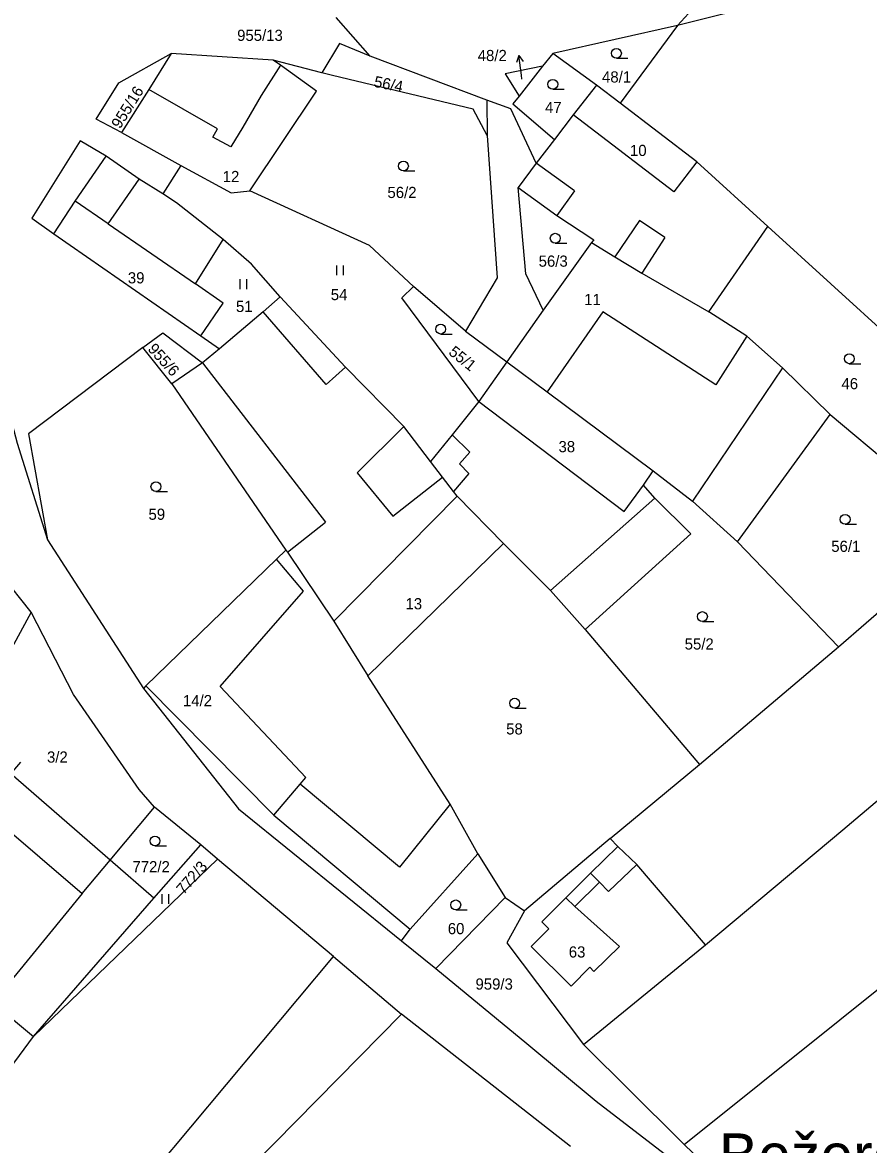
# Model space of a CAD drawing. Extents: x -7476540 to -746055, y -11317203 to -1129777.
# Drawn here: x -747826.9 to -747698.2, y -1131157.3 to -1130986.6 of the extents above; entities that cross this region are included whole.
import ezdxf

# ---------------------------------------------------------------- set-up
doc = ezdxf.new("R2010")
doc.units = 0
for name, color, linetype in [('Hranice parcel', 7, 'Continuous'), ('Parcelní čísla', 7, 'Continuous'), ('Pop  PČ popisy', 7, 'Continuous'), ('Vnitřní kresba', 7, 'Continuous'), ('Značky kultur', 7, 'Continuous')]:
    doc.layers.add(name, color=color, linetype=linetype)

msp = doc.modelspace()

# ---------------------------------------------------------------- linework, layer by layer
at = {"layer": 'Hranice parcel'}
for p, q in [((-747727.26, -1130987.09), (-747723.14, -1130982.58)), ((-747774.01, -1130991.73), (-747779.16, -1130985.88)), ((-747727.26, -1130987.09), (-747746.19, -1130991.34)), ((-747727.26, -1130987.09), (-747735.98, -1130998.89)), ((-747804.24, -1130991.35), (-747807.64, -1130996.81)), ((-747788.75, -1130992.33), (-747804.24, -1130991.35)), ((-747781.36, -1130994.26), (-747788.75, -1130992.33)), ((-747756.26, -1130998.42), (-747774.01, -1130991.73)), ((-747746.19, -1130991.34), (-747747.76, -1130993.24)), ((-747739.57, -1130996.15), (-747746.19, -1130991.34)), ((-747747.76, -1130993.24), (-747751.34, -1130997.82)), ((-747807.64, -1130996.81), (-747811.81, -1131003.33)), ((-747792.29, -1131012.25), (-747782.13, -1130997.05)), ((-747739.57, -1130996.15), (-747743.1, -1131000.68)), ((-747735.98, -1130998.89), (-747739.57, -1130996.15)), ((-747756.26, -1130998.42), (-747756.19, -1131003.83)), ((-747756.19, -1131003.83), (-747758.32, -1130999.81)), ((-747743.1, -1131000.68), (-747745.97, -1131004.41)), ((-747811.81, -1131003.33), (-747815.68, -1131001.33)), ((-747811.81, -1131003.33), (-747802.79, -1131008.38)), ((-747818.08, -1131004.63), (-747825.46, -1131016.4)), ((-747745.97, -1131004.41), (-747748.76, -1131008.04)), ((-747802.79, -1131008.38), (-747805.54, -1131012.68)), ((-747748.76, -1131008.04), (-747751.5, -1131011.7)), ((-747722.47, -1131030.61), (-747713.52, -1131017.65)), ((-747713.52, -1131017.65), (-747672.07, -1131055.39)), ((-747759.51, -1131033.58), (-747767.4, -1131026.79)), ((-747799.75, -1131034.27), (-747796.93, -1131036.25)), ((-747759.51, -1131033.58), (-747753.2, -1131038.23)), ((-747804.15, -1131041.6), (-747808.56, -1131036.05)), ((-747796.93, -1131036.25), (-747799.49, -1131038.4)), ((-747799.49, -1131038.4), (-747804.15, -1131041.6)), ((-747753.2, -1131038.23), (-747757.45, -1131044.29)), ((-747804.15, -1131041.6), (-747786.82, -1131066.91)), ((-747718.1, -1131065.6), (-747704.02, -1131046.27)), ((-747704.02, -1131046.27), (-747682.65, -1131064.18)), ((-747823.07, -1131065.32), (-747808.48, -1131087.91)), ((-747702.76, -1131081.57), (-747718.1, -1131065.6)), ((-747702.76, -1131081.57), (-747682.65, -1131064.18)), ((-747774.37, -1131086), (-747753.72, -1131065.9)), ((-747825.56, -1131076.31), (-747830.09, -1131070.64)), ((-747741.27, -1131078.96), (-747723.91, -1131099.47)), ((-747723.91, -1131099.47), (-747702.76, -1131081.57)), ((-747737.5, -1131110.74), (-747723.91, -1131099.47)), ((-747813.56, -1131114.04), (-747806.82, -1131105.96)), ((-747799.76, -1131111.71), (-747806.82, -1131105.96)), ((-747806.92, -1131119.82), (-747799.76, -1131111.71)), ((-747797.21, -1131113.88), (-747799.76, -1131111.71)), ((-747737.5, -1131110.74), (-747750.5, -1131121.76)), ((-747736.31, -1131111.95), (-747737.5, -1131110.74)), ((-747757.6, -1131113.1), (-747753.47, -1131119.73)), ((-747733.44, -1131114.73), (-747736.31, -1131111.95)), ((-747825.19, -1131140.88), (-747797.21, -1131113.88)), ((-747806.92, -1131119.82), (-747813.56, -1131114.04)), ((-747779.57, -1131128.72), (-747797.21, -1131113.88)), ((-747722.98, -1131126.94), (-747733.44, -1131114.73)), ((-747825.19, -1131140.88), (-747806.92, -1131119.82)), ((-747764.01, -1131130.51), (-747753.47, -1131119.73)), ((-747753.47, -1131119.73), (-747750.5, -1131121.76)), ((-747769.24, -1131126.32), (-747764.01, -1131130.51)), ((-747741.53, -1131142.09), (-747722.98, -1131126.94)), ((-747826.65, -1131184.92), (-747779.57, -1131128.72)), ((-747779.57, -1131128.72), (-747769.22, -1131137.45)), ((-747743.52, -1131157.59), (-747769.22, -1131137.45)), ((-747705.95, -1131176.64), (-747726.24, -1131157.28))]:
    msp.add_line(p, q, dxfattribs=at)
for points in [[(-747924.97, -1130956.33), (-747918.19, -1130956.61), (-747897.81, -1130956.39), (-747883.35, -1130957.23), (-747867.68, -1130968.89), (-747853.38, -1130983.52), (-747843.2, -1130998.16), (-747832.03, -1131034.24), (-747827.69, -1131050.62), (-747823.07, -1131065.32)], [(-747641.15, -1131027.46), (-747677.24, -1130997.39), (-747699.35, -1130980.06), (-747727.26, -1130987.09)], [(-747774.01, -1130991.73), (-747778.63, -1130989.83), (-747781.36, -1130994.26)], [(-747815.68, -1131001.33), (-747812.24, -1130995.82), (-747804.24, -1130991.35)], [(-747782.13, -1130997.05), (-747787.65, -1130993.13), (-747788.75, -1130992.33)], [(-747747.76, -1130993.24), (-747753.43, -1130994.41), (-747751.34, -1130997.82)], [(-747758.32, -1130999.81), (-747779.73, -1130994.69), (-747781.36, -1130994.26)], [(-747748.76, -1131008.04), (-747752.58, -1130999.77), (-747756.26, -1130998.42)], [(-747751.34, -1130997.82), (-747752.28, -1130999), (-747745.97, -1131004.41)], [(-747713.52, -1131017.65), (-747724.31, -1131007.81), (-747735.98, -1130998.89)], [(-747756.19, -1131003.83), (-747754.69, -1131025.46), (-747759.51, -1131033.58)], [(-747805.54, -1131012.68), (-747809.15, -1131010.43), (-747814.14, -1131006.93), (-747818.08, -1131004.63)], [(-747802.79, -1131008.38), (-747795.15, -1131012.54), (-747792.29, -1131012.25)], [(-747796.37, -1131019.61), (-747803.44, -1131014.07), (-747805.54, -1131012.68)], [(-747767.4, -1131026.79), (-747774.1, -1131020.52), (-747792.29, -1131012.25)], [(-747751.5, -1131011.7), (-747745.61, -1131016), (-747739.97, -1131019.67), (-747740.32, -1131020.09)], [(-747740.32, -1131020.09), (-747747.65, -1131030.39), (-747750.3, -1131024.84), (-747751.5, -1131011.7)], [(-747825.46, -1131016.4), (-747822.1, -1131018.76), (-747799.75, -1131034.27)], [(-747799.75, -1131034.27), (-747796.33, -1131029.3), (-747800.58, -1131026.38), (-747796.37, -1131019.61)], [(-747787.69, -1131028.33), (-747792.06, -1131023.38), (-747796.37, -1131019.61)], [(-747740.32, -1131020.09), (-747736.76, -1131022.27), (-747732.68, -1131024.74), (-747722.47, -1131030.61)], [(-747757.45, -1131044.29), (-747769.17, -1131028.48), (-747767.4, -1131026.79)], [(-747787.69, -1131028.33), (-747790.26, -1131030.63), (-747796.93, -1131036.25)], [(-747764.81, -1131053.38), (-747768.86, -1131048.06), (-747777.74, -1131039.06), (-747787.69, -1131028.33)], [(-747704.02, -1131046.27), (-747711.26, -1131039.16), (-747716.71, -1131034.32), (-747722.47, -1131030.61)], [(-747808.56, -1131036.05), (-747805.55, -1131033.82), (-747799.49, -1131038.4)], [(-747808.56, -1131036.05), (-747825.94, -1131049.2), (-747823.07, -1131065.32)], [(-747753.2, -1131038.23), (-747747.07, -1131042.82), (-747730.95, -1131054.8)], [(-747757.45, -1131044.29), (-747760.29, -1131047.82), (-747761.54, -1131049.36), (-747764.81, -1131053.38)], [(-747722.98, -1131126.94), (-747702.08, -1131109.45), (-747662.38, -1131075.87), (-747627.11, -1131046.39)], [(-747753.72, -1131065.9), (-747760.77, -1131058.7), (-747761.31, -1131057.99), (-747762.97, -1131055.8), (-747764.81, -1131053.38)], [(-747741.27, -1131078.96), (-747725.22, -1131064.42), (-747730.67, -1131058.96), (-747732.42, -1131057), (-747730.95, -1131054.8)], [(-747730.95, -1131054.8), (-747724.97, -1131059.43), (-747718.1, -1131065.6)], [(-747726.24, -1131157.28), (-747690.81, -1131128.96), (-747643.31, -1131087.92), (-747612.55, -1131063.71)], [(-747786.82, -1131066.91), (-747788.23, -1131068.27), (-747808.1, -1131087.52), (-747808.48, -1131087.91)], [(-747786.82, -1131066.91), (-747786.55, -1131067.19), (-747779.51, -1131077.69), (-747774.37, -1131086)], [(-747753.72, -1131065.9), (-747746.57, -1131073.05), (-747741.27, -1131078.96)], [(-747825.56, -1131076.31), (-747832.27, -1131088.57), (-747836.06, -1131094.48)], [(-747806.82, -1131105.96), (-747809.11, -1131103.29), (-747819.11, -1131088.84), (-747825.56, -1131076.31)], [(-747757.6, -1131113.1), (-747761.8, -1131105.54), (-747774.37, -1131086)], [(-747808.48, -1131087.91), (-747794.01, -1131106.24), (-747769.24, -1131126.32)], [(-747813.56, -1131114.04), (-747828.66, -1131100.91), (-747827.12, -1131099.14)], [(-747769.24, -1131126.32), (-747767.92, -1131124.54), (-747757.6, -1131113.1)], [(-747750.5, -1131121.76), (-747753.2, -1131126.63), (-747741.53, -1131142.09)], [(-747764.01, -1131130.51), (-747750.16, -1131141.94), (-747739.59, -1131150.73), (-747705.95, -1131176.64)], [(-747769.22, -1131137.45), (-747798.15, -1131166.84), (-747817.77, -1131191.32)], [(-747836.24, -1131155.33), (-747830.35, -1131147.8), (-747825.19, -1131140.88)], [(-747726.24, -1131157.28), (-747727.01, -1131156.54), (-747741.53, -1131142.09)]]:
    msp.add_lwpolyline(points, dxfattribs=at)
at = {"layer": 'Pop  PČ popisy'}
for p, q in [((-747751.36, -1130991.64), (-747751.73, -1130992.7)), ((-747750.99, -1130994.62), (-747751.36, -1130991.64)), ((-747751.36, -1130991.64), (-747750.74, -1130992.57)), ((-747750.92, -1130995.23), (-747750.99, -1130994.62))]:
    msp.add_line(p, q, dxfattribs=at)
at = {"layer": 'Vnitřní kresba'}
for p, q in [((-747787.65, -1130993.13), (-747790.59, -1130997.7)), ((-747797.23, -1131002.81), (-747807.64, -1130996.81)), ((-747790.59, -1130997.7), (-747793.38, -1131002.53)), ((-747727.8, -1131012.38), (-747743.1, -1131000.68)), ((-747793.38, -1131002.53), (-747795.2, -1131005.55)), ((-747797.92, -1131004.08), (-747797.23, -1131002.81)), ((-747795.2, -1131005.55), (-747797.92, -1131004.08)), ((-747818.85, -1131013.81), (-747814.14, -1131006.93)), ((-747742.91, -1131012.25), (-747748.76, -1131008.04)), ((-747724.31, -1131007.81), (-747727.8, -1131012.38)), ((-747813.84, -1131017.24), (-747809.15, -1131010.43)), ((-747742.91, -1131012.25), (-747745.61, -1131016)), ((-747822.1, -1131018.76), (-747818.85, -1131013.81)), ((-747813.84, -1131017.24), (-747818.85, -1131013.81)), ((-747813.84, -1131017.24), (-747800.58, -1131026.38)), ((-747733.04, -1131016.75), (-747736.76, -1131022.27)), ((-747729.17, -1131019.31), (-747733.04, -1131016.75)), ((-747729.17, -1131019.31), (-747732.68, -1131024.74)), ((-747780.7, -1131041.7), (-747790.26, -1131030.63)), ((-747747.65, -1131030.39), (-747753.2, -1131038.23)), ((-747738.59, -1131030.64), (-747747.07, -1131042.82)), ((-747721.43, -1131041.73), (-747738.59, -1131030.64)), ((-747716.71, -1131034.32), (-747721.43, -1131041.73)), ((-747799.49, -1131038.4), (-747780.78, -1131062.62)), ((-747777.74, -1131039.06), (-747780.7, -1131041.7)), ((-747711.26, -1131039.16), (-747724.97, -1131059.43)), ((-747757.45, -1131044.29), (-747735.34, -1131061.01)), ((-747768.86, -1131048.06), (-747775.97, -1131055.14)), ((-747758.85, -1131051.98), (-747761.54, -1131049.36)), ((-747760.42, -1131053.77), (-747758.85, -1131051.98)), ((-747758.98, -1131055.25), (-747760.42, -1131053.77)), ((-747775.97, -1131055.14), (-747770.54, -1131061.71)), ((-747758.98, -1131055.25), (-747761.31, -1131057.99)), ((-747770.54, -1131061.71), (-747762.97, -1131055.8)), ((-747735.34, -1131061.01), (-747732.42, -1131057)), ((-747760.77, -1131058.7), (-747779.51, -1131077.69)), ((-747730.67, -1131058.96), (-747746.57, -1131073.05)), ((-747786.55, -1131067.19), (-747780.78, -1131062.62)), ((-747784.12, -1131073.14), (-747788.23, -1131068.27)), ((-747796.8, -1131087.65), (-747784.12, -1131073.14)), ((-747788.64, -1131107.19), (-747808.1, -1131087.52)), ((-747783.76, -1131101.49), (-747796.8, -1131087.65)), ((-747784.63, -1131102.5), (-747783.76, -1131101.49)), ((-747788.64, -1131107.19), (-747784.63, -1131102.5)), ((-747769.52, -1131115.12), (-747784.63, -1131102.5)), ((-747833.62, -1131105.57), (-747817.82, -1131119.12)), ((-747761.8, -1131105.54), (-747769.52, -1131115.12)), ((-747788.64, -1131107.19), (-747767.92, -1131124.54)), ((-747740.46, -1131116.05), (-747736.31, -1131111.95)), ((-747817.82, -1131119.12), (-747813.56, -1131114.04)), ((-747737.72, -1131118.82), (-747733.44, -1131114.73)), ((-747744.21, -1131119.77), (-747740.46, -1131116.05)), ((-747740.46, -1131116.05), (-747739.12, -1131117.4)), ((-747739.12, -1131117.4), (-747742.88, -1131121.12)), ((-747739.12, -1131117.4), (-747737.72, -1131118.82)), ((-747817.82, -1131119.12), (-747831.4, -1131135.72)), ((-747747.9, -1131123.42), (-747744.21, -1131119.77)), ((-747744.21, -1131119.77), (-747742.88, -1131121.12)), ((-747742.88, -1131121.12), (-747736.04, -1131127.17)), ((-747746.83, -1131124.48), (-747747.9, -1131123.42)), ((-747749.52, -1131127.2), (-747746.83, -1131124.48)), ((-747743.43, -1131133.22), (-747749.52, -1131127.2)), ((-747739.95, -1131130.99), (-747736.04, -1131127.17)), ((-747743.43, -1131133.22), (-747740.6, -1131130.35)), ((-747740.6, -1131130.35), (-747739.95, -1131130.99)), ((-747831.4, -1131135.72), (-747825.19, -1131140.88))]:
    msp.add_line(p, q, dxfattribs=at)
at = {"layer": 'Značky kultur'}
for p, q in [((-747736.53, -1130992.05), (-747734.78, -1130992.05)), ((-747746.21, -1130996.77), (-747744.46, -1130996.77)), ((-747768.93, -1131009.21), (-747767.18, -1131009.21)), ((-747745.84, -1131020.19), (-747744.09, -1131020.19)), ((-747779.05, -1131025.08), (-747779.05, -1131023.58)), ((-747778.05, -1131025.08), (-747778.05, -1131023.58)), ((-747793.76, -1131027.17), (-747793.76, -1131025.67)), ((-747792.76, -1131027.17), (-747792.76, -1131025.67)), ((-747763.26, -1131034.01), (-747761.51, -1131034.01)), ((-747701.11, -1131038.52), (-747699.36, -1131038.52)), ((-747806.58, -1131057.97), (-747804.83, -1131057.97)), ((-747701.74, -1131062.96), (-747699.99, -1131062.96)), ((-747723.45, -1131077.74), (-747721.7, -1131077.74)), ((-747752, -1131090.92), (-747750.25, -1131090.92)), ((-747806.73, -1131111.88), (-747804.98, -1131111.88)), ((-747805.61, -1131120.7), (-747805.61, -1131119.2)), ((-747804.61, -1131120.7), (-747804.61, -1131119.2)), ((-747760.97, -1131121.6), (-747759.22, -1131121.6))]:
    msp.add_line(p, q, dxfattribs=at)
for centre in [(-747736.53, -1130991.3), (-747746.21, -1130996.02), (-747768.93, -1131008.46), (-747745.84, -1131019.44), (-747763.26, -1131033.26), (-747701.11, -1131037.77), (-747806.58, -1131057.22), (-747701.74, -1131062.21), (-747723.45, -1131076.99), (-747752, -1131090.17), (-747806.73, -1131111.13), (-747760.97, -1131120.85)]:
    msp.add_circle(centre, 0.75, dxfattribs=at)

# ---------------------------------------------------------------- texts
at = {"layer": 'Parcelní čísla'}
for s, p in [('955/13', (-747794.23, -1130989.42)), ('48/2', (-747757.63, -1130992.49)), ('48/1', (-747738.72, -1130995.75)), ('47', (-747747.39, -1131000.39)), ('10', (-747734.47, -1131006.93)), ('12', (-747796.42, -1131010.9)), ('56/2', (-747771.36, -1131013.32)), ('56/3', (-747748.36, -1131023.77)), ('39', (-747810.85, -1131026.31)), ('54', (-747779.98, -1131028.86)), ('11', (-747741.44, -1131029.61)), ('51', (-747794.4, -1131030.66)), ('46', (-747702.3, -1131042.41)), ('38', (-747745.34, -1131051.99)), ('59', (-747807.71, -1131062.27)), ('56/1', (-747703.85, -1131067.15)), ('13', (-747768.61, -1131075.89)), ('55/2', (-747726.15, -1131082.01)), ('14/2', (-747802.47, -1131090.63)), ('58', (-747753.3, -1131094.93)), ('3/2', (-747823.15, -1131099.21)), ('772/2', (-747810.15, -1131115.89)), ('60', (-747762.18, -1131125.31)), ('63', (-747743.78, -1131128.86)), ('959/3', (-747757.97, -1131133.74))]:
    msp.add_text(s, height=1.7, dxfattribs=at).set_placement(p)
for s, rotation, p in [('56/4', 349, (-747773.51, -1130996.4)), ('955/16', 58, (-747812.04, -1131002.91)), ('955/6', 312, (-747807.93, -1131036.36)), ('55/1', 321, (-747762.18, -1131036.99)), ('772/3', 49, (-747802.36, -1131119.39))]:
    msp.add_text(s, height=1.7, rotation=rotation, dxfattribs=at).set_placement(p)
at = {"layer": 'Pop  PČ popisy'}
msp.add_text('Bežerovice', height=6.7, dxfattribs=at).set_placement((-747720.95, -1131162.31))

doc.saveas('drawing.dxf')
